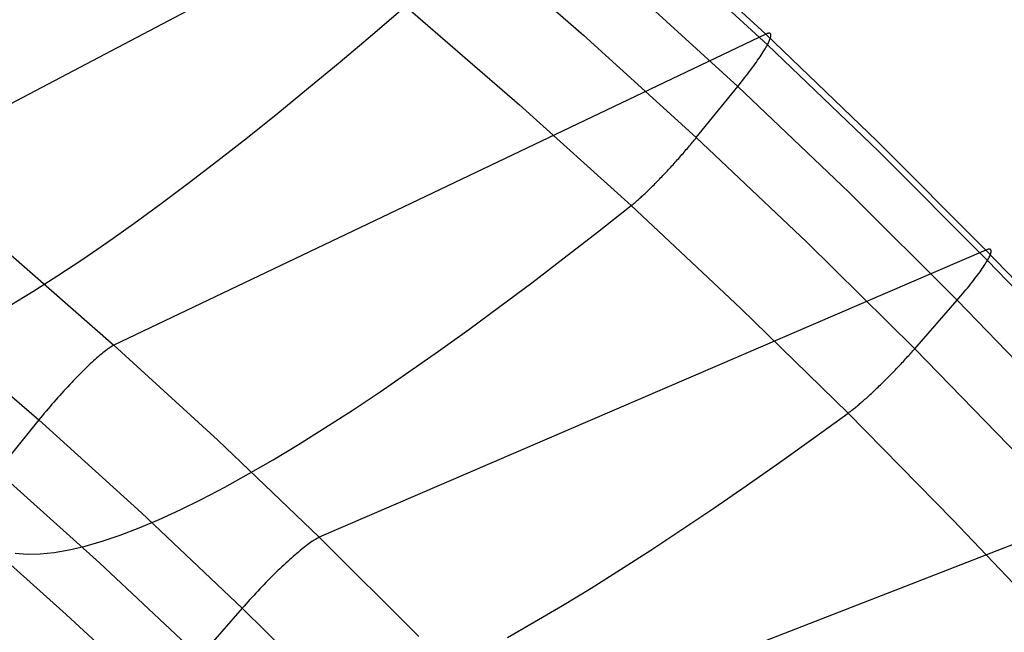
# Model space of a CAD drawing. Header units: millimetres. Extents: x 119 to 175.9, y -203.1 to -153.8.
# Tile 375 of 377: x 165.5 to 168.7, y -161.7 to -159.7. Entities that reach past the tile are written whole.
import ezdxf

# ---------------------------------------------------------------- set-up
doc = ezdxf.new("R2010")
doc.units = ezdxf.units.MM
doc.header["$MEASUREMENT"] = 0
doc.layers.add('Livello 03', color=5, linetype='Continuous', true_color=0x0000ff)

msp = doc.modelspace()

# ---------------------------------------------------------------- linework, layer by layer
at = {"layer": 'Livello 03'}
for p, q in [((167.1699, -159.0328, 64.2154), (165.0815, -160.1354, 56.7434)), ((167.5525, -159.3703, 64.0885), (167.9268, -159.715, 63.9565)), ((166.9494, -159.3881, 64.6276), (167.3279, -159.718, 64.4988)), ((167.5579, -159.4058, 64.3019), (167.9322, -159.75, 64.1683)), ((167.4622, -159.546, 64.4361), (167.8349, -159.8871, 64.3019)), ((166.6341, -159.7158, 64.3095), (166.7421, -159.623, 64.5161)), ((166.7421, -159.623, 64.5161), (167.1172, -159.9472, 64.389)), ((167.9268, -159.715, 63.9565), (165.7841, -160.738, 56.6129)), ((166.5281, -159.8055, 64.0996), (166.6341, -159.7158, 64.3095)), ((167.3279, -159.718, 64.4988), (167.6986, -160.0551, 64.3648)), ((167.9294, -159.7138, 63.9657), (167.9268, -159.715, 63.9565)), ((167.9268, -159.715, 63.9565), (168.2929, -160.0667, 63.8193)), ((167.9318, -159.7129, 63.9749), (167.9294, -159.7138, 63.9657)), ((167.9339, -159.7123, 63.9842), (167.9318, -159.7129, 63.9749)), ((167.9359, -159.7119, 63.9936), (167.9339, -159.7123, 63.9842)), ((167.9376, -159.7117, 64.003), (167.9359, -159.7119, 63.9936)), ((167.9362, -159.7421, 64.1513), (167.9379, -159.7385, 64.1426)), ((167.9391, -159.7118, 64.0125), (167.9376, -159.7117, 64.003)), ((167.9379, -159.7385, 64.1426), (167.9394, -159.7351, 64.1338)), ((167.9405, -159.7121, 64.022), (167.9391, -159.7118, 64.0125)), ((167.9394, -159.7351, 64.1338), (167.9407, -159.7319, 64.1249)), ((167.9416, -159.7127, 64.0315), (167.9405, -159.7121, 64.022)), ((167.9407, -159.7319, 64.1249), (167.9417, -159.7289, 64.1158)), ((167.9425, -159.7136, 64.041), (167.9416, -159.7127, 64.0315)), ((167.9417, -159.7289, 64.1158), (167.9426, -159.7262, 64.1067)), ((167.9431, -159.7146, 64.0505), (167.9425, -159.7136, 64.041)), ((167.9426, -159.7262, 64.1067), (167.9432, -159.7236, 64.0974)), ((167.9436, -159.7159, 64.0599), (167.9431, -159.7146, 64.0505)), ((167.9432, -159.7236, 64.0974), (167.9436, -159.7214, 64.0882)), ((167.9438, -159.7175, 64.0694), (167.9436, -159.7159, 64.0599)), ((167.9436, -159.7214, 64.0882), (167.9438, -159.7193, 64.0788)), ((167.9438, -159.7193, 64.0788), (167.9438, -159.7175, 64.0694)), ((167.9153, -159.7784, 64.2152), (167.9186, -159.7732, 64.2079)), ((167.9186, -159.7732, 64.2079), (167.9217, -159.7682, 64.2003)), ((167.9217, -159.7682, 64.2003), (167.9246, -159.7634, 64.1926)), ((167.9246, -159.7634, 64.1926), (167.9273, -159.7587, 64.1847)), ((167.9273, -159.7587, 64.1847), (167.9299, -159.7543, 64.1766)), ((167.9299, -159.7543, 64.1766), (167.9322, -159.75, 64.1683)), ((167.9322, -159.75, 64.1683), (167.9343, -159.746, 64.1599)), ((167.9322, -159.75, 64.1683), (168.2982, -160.1012, 64.0294)), ((167.9343, -159.746, 64.1599), (167.9362, -159.7421, 64.1513)), ((166.4242, -159.8919, 63.8865), (166.5281, -159.8055, 64.0996)), ((167.8961, -159.8068, 64.2486), (167.9003, -159.8009, 64.2424)), ((167.9003, -159.8009, 64.2424), (167.9043, -159.795, 64.236)), ((167.9043, -159.795, 64.236), (167.9081, -159.7893, 64.2293)), ((167.9081, -159.7893, 64.2293), (167.9118, -159.7838, 64.2224)), ((167.9118, -159.7838, 64.2224), (167.9153, -159.7784, 64.2152)), ((167.8729, -159.8386, 64.2758), (167.8778, -159.8321, 64.2709)), ((167.8778, -159.8321, 64.2709), (167.8826, -159.8256, 64.2657)), ((167.8826, -159.8256, 64.2657), (167.8873, -159.8192, 64.2603)), ((167.8873, -159.8192, 64.2603), (167.8918, -159.813, 64.2546)), ((167.8918, -159.813, 64.2546), (167.8961, -159.8068, 64.2486)), ((167.8463, -159.8729, 64.296), (167.8519, -159.8659, 64.2925)), ((167.8519, -159.8659, 64.2925), (167.8573, -159.859, 64.2888)), ((167.8573, -159.859, 64.2888), (167.8626, -159.8521, 64.2847)), ((167.8626, -159.8521, 64.2847), (167.8678, -159.8453, 64.2804)), ((167.8678, -159.8453, 64.2804), (167.8729, -159.8386, 64.2758)), ((166.3225, -159.9749, 63.6702), (166.4242, -159.8919, 63.8865)), ((167.6986, -160.0551, 64.3648), (167.8349, -159.8871, 64.3019)), ((167.8349, -159.8871, 64.3019), (167.8407, -159.88, 64.2991)), ((167.8349, -159.8871, 64.3019), (168.1996, -160.2351, 64.1624)), ((167.8407, -159.88, 64.2991), (167.8463, -159.8729, 64.296)), ((167.1172, -159.9472, 64.389), (167.4848, -160.2785, 64.2568)), ((166.2231, -160.0546, 63.4508), (166.3225, -159.9749, 63.6702)), ((166.126, -160.1307, 63.2286), (166.2231, -160.0546, 63.4508)), ((167.6891, -160.0667, 64.3687), (167.6923, -160.0628, 64.3674)), ((167.6923, -160.0628, 64.3674), (167.6955, -160.059, 64.3661)), ((167.6955, -160.059, 64.3661), (167.6986, -160.0551, 64.3648)), ((167.6986, -160.0551, 64.3648), (168.0616, -160.3991, 64.2254)), ((167.6621, -160.0988, 64.3751), (167.6656, -160.0947, 64.3747)), ((167.6656, -160.0947, 64.3747), (167.6691, -160.0907, 64.3741)), ((167.6691, -160.0907, 64.3741), (167.6725, -160.0866, 64.3734)), ((167.6725, -160.0866, 64.3734), (167.6759, -160.0826, 64.3726)), ((167.6759, -160.0826, 64.3726), (167.6793, -160.0786, 64.3718)), ((167.6793, -160.0786, 64.3718), (167.6826, -160.0746, 64.3708)), ((167.6826, -160.0746, 64.3708), (167.6859, -160.0706, 64.3698)), ((167.6859, -160.0706, 64.3698), (167.6891, -160.0667, 64.3687)), ((168.2929, -160.0667, 63.8193), (168.6505, -160.4249, 63.677)), ((167.6333, -160.1318, 64.3751), (167.637, -160.1277, 64.3755)), ((167.637, -160.1277, 64.3755), (167.6406, -160.1236, 64.3758)), ((167.6406, -160.1236, 64.3758), (167.6443, -160.1194, 64.3759)), ((167.6443, -160.1194, 64.3759), (167.6479, -160.1153, 64.376)), ((167.6479, -160.1153, 64.376), (167.6515, -160.1112, 64.3759)), ((167.6515, -160.1112, 64.3759), (167.6551, -160.107, 64.3758)), ((167.6551, -160.107, 64.3758), (167.6586, -160.1029, 64.3755)), ((167.6586, -160.1029, 64.3755), (167.6621, -160.0988, 64.3751)), ((168.2982, -160.1012, 64.0294), (168.6559, -160.4589, 63.8852)), ((166.0313, -160.2033, 63.0035), (166.126, -160.1307, 63.2286)), ((167.6035, -160.1645, 64.3681), (167.6072, -160.1605, 64.3694)), ((167.6072, -160.1605, 64.3694), (167.611, -160.1564, 64.3705)), ((167.611, -160.1564, 64.3705), (167.6147, -160.1524, 64.3716)), ((167.6147, -160.1524, 64.3716), (167.6184, -160.1483, 64.3725)), ((167.6184, -160.1483, 64.3725), (167.6222, -160.1442, 64.3733)), ((167.6222, -160.1442, 64.3733), (167.6259, -160.1401, 64.374)), ((167.6259, -160.1401, 64.374), (167.6296, -160.136, 64.3746)), ((167.6296, -160.136, 64.3746), (167.6333, -160.1318, 64.3751)), ((167.5739, -160.1956, 64.3541), (167.5776, -160.1918, 64.3562)), ((167.5776, -160.1918, 64.3562), (167.5812, -160.188, 64.3582)), ((167.5812, -160.188, 64.3582), (167.5849, -160.1842, 64.3602)), ((167.5849, -160.1842, 64.3602), (167.5886, -160.1803, 64.362)), ((167.5886, -160.1803, 64.362), (167.5923, -160.1764, 64.3637)), ((167.5923, -160.1764, 64.3637), (167.596, -160.1725, 64.3653)), ((167.596, -160.1725, 64.3653), (167.5998, -160.1685, 64.3667)), ((167.5998, -160.1685, 64.3667), (167.6035, -160.1645, 64.3681)), ((165.9391, -160.2723, 62.7758), (166.0313, -160.2033, 63.0035)), ((167.5424, -160.2271, 64.3306), (167.5457, -160.2238, 64.3336)), ((167.5457, -160.2238, 64.3336), (167.5491, -160.2205, 64.3365)), ((167.5491, -160.2205, 64.3365), (167.5526, -160.2171, 64.3393)), ((167.5526, -160.2171, 64.3393), (167.5561, -160.2136, 64.342)), ((167.5561, -160.2136, 64.342), (167.5596, -160.2101, 64.3446)), ((167.5596, -160.2101, 64.3446), (167.5631, -160.2065, 64.3471)), ((167.5631, -160.2065, 64.3471), (167.5667, -160.2029, 64.3495)), ((167.5667, -160.2029, 64.3495), (167.5703, -160.1993, 64.3519)), ((167.5703, -160.1993, 64.3519), (167.5739, -160.1956, 64.3541)), ((167.5053, -160.2614, 64.289), (167.5081, -160.2589, 64.2928)), ((167.5081, -160.2589, 64.2928), (167.511, -160.2563, 64.2965)), ((167.511, -160.2563, 64.2965), (167.5139, -160.2537, 64.3002)), ((167.5139, -160.2537, 64.3002), (167.5169, -160.251, 64.3039)), ((167.5169, -160.251, 64.3039), (167.5199, -160.2483, 64.3075)), ((167.5199, -160.2483, 64.3075), (167.523, -160.2455, 64.311)), ((167.523, -160.2455, 64.311), (167.5261, -160.2426, 64.3144)), ((167.5261, -160.2426, 64.3144), (167.5292, -160.2396, 64.3178)), ((167.5292, -160.2396, 64.3178), (167.5325, -160.2366, 64.3211)), ((167.5325, -160.2366, 64.3211), (167.5357, -160.2335, 64.3244)), ((167.5357, -160.2335, 64.3244), (167.539, -160.2303, 64.3275)), ((167.539, -160.2303, 64.3275), (167.5424, -160.2271, 64.3306)), ((168.1996, -160.2351, 64.1624), (168.5562, -160.5897, 64.0176)), ((165.8495, -160.3376, 62.5455), (165.9391, -160.2723, 62.7758)), ((167.3737, -160.3662, 64.0542), (167.4848, -160.2785, 64.2568)), ((167.4848, -160.2785, 64.2568), (167.4872, -160.2766, 64.2609)), ((167.4848, -160.2785, 64.2568), (167.845, -160.6167, 64.1193)), ((167.4872, -160.2766, 64.2609), (167.4896, -160.2747, 64.265)), ((167.4896, -160.2747, 64.265), (167.4921, -160.2726, 64.2691)), ((167.4921, -160.2726, 64.2691), (167.4946, -160.2705, 64.2732)), ((167.4946, -160.2705, 64.2732), (167.4972, -160.2683, 64.2772)), ((167.4972, -160.2683, 64.2772), (167.4998, -160.2661, 64.2812)), ((167.4998, -160.2661, 64.2812), (167.5025, -160.2638, 64.2851)), ((167.5025, -160.2638, 64.2851), (167.5053, -160.2614, 64.289)), ((165.7625, -160.3992, 62.3127), (165.8495, -160.3376, 62.5455)), ((167.2647, -160.4508, 63.8484), (167.3737, -160.3662, 64.0542)), ((165.6782, -160.457, 62.0777), (165.7625, -160.3992, 62.3127)), ((168.0616, -160.3991, 64.2254), (168.4166, -160.7495, 64.0807)), ((165.4362, -160.4329, 56.6788), (165.7841, -160.738, 56.6129)), ((168.6505, -160.4249, 63.677), (166.4592, -161.3698, 56.4764)), ((167.1578, -160.5324, 63.6393), (167.2647, -160.4508, 63.8484)), ((168.6532, -160.4238, 63.686), (168.6505, -160.4249, 63.677)), ((168.6505, -160.4249, 63.677), (168.9997, -160.7892, 63.5296)), ((168.6556, -160.423, 63.695), (168.6532, -160.4238, 63.686)), ((168.6578, -160.4224, 63.7042), (168.6556, -160.423, 63.695)), ((168.6598, -160.422, 63.7134), (168.6578, -160.4224, 63.7042)), ((168.6581, -160.455, 63.8769), (168.66, -160.4513, 63.8685)), ((168.6616, -160.4219, 63.7226), (168.6598, -160.422, 63.7134)), ((168.66, -160.4513, 63.8685), (168.6618, -160.4479, 63.8599)), ((168.6631, -160.422, 63.7319), (168.6616, -160.4219, 63.7226)), ((168.6618, -160.4479, 63.8599), (168.6633, -160.4446, 63.8512)), ((168.6645, -160.4224, 63.7412), (168.6631, -160.422, 63.7319)), ((168.6633, -160.4446, 63.8512), (168.6646, -160.4415, 63.8424)), ((168.6656, -160.423, 63.7505), (168.6645, -160.4224, 63.7412)), ((168.6646, -160.4415, 63.8424), (168.6657, -160.4387, 63.8335)), ((168.6665, -160.4238, 63.7599), (168.6656, -160.423, 63.7505)), ((168.6657, -160.4387, 63.8335), (168.6666, -160.436, 63.8245)), ((168.6672, -160.4249, 63.7692), (168.6665, -160.4238, 63.7599)), ((168.6666, -160.436, 63.8245), (168.6673, -160.4336, 63.8154)), ((168.6676, -160.4262, 63.7785), (168.6672, -160.4249, 63.7692)), ((168.6673, -160.4336, 63.8154), (168.6677, -160.4314, 63.8063)), ((168.6679, -160.4277, 63.7878), (168.6676, -160.4262, 63.7785)), ((168.6677, -160.4314, 63.8063), (168.6679, -160.4294, 63.7971)), ((168.6679, -160.4294, 63.7971), (168.6679, -160.4277, 63.7878)), ((165.5966, -160.5109, 61.8405), (165.6782, -160.457, 62.0777)), ((168.6386, -160.4861, 63.9315), (168.642, -160.4811, 63.9243)), ((168.642, -160.4811, 63.9243), (168.6452, -160.4763, 63.9168)), ((168.6452, -160.4763, 63.9168), (168.6482, -160.4717, 63.9092)), ((168.6482, -160.4717, 63.9092), (168.6509, -160.4673, 63.9013)), ((168.6509, -160.4673, 63.9013), (168.6535, -160.463, 63.8934)), ((168.6535, -160.463, 63.8934), (168.6559, -160.4589, 63.8852)), ((168.6559, -160.4589, 63.8852), (168.6581, -160.455, 63.8769)), ((168.6559, -160.4589, 63.8852), (169.0051, -160.8227, 63.7359)), ((165.5179, -160.5609, 61.6013), (165.5966, -160.5109, 61.8405)), ((168.6145, -160.519, 63.9704), (168.6189, -160.5132, 63.9645)), ((168.6189, -160.5132, 63.9645), (168.6232, -160.5075, 63.9584)), ((168.6232, -160.5075, 63.9584), (168.6273, -160.5019, 63.952)), ((168.6273, -160.5019, 63.952), (168.6313, -160.4965, 63.9454)), ((168.6313, -160.4965, 63.9454), (168.635, -160.4912, 63.9386)), ((168.635, -160.4912, 63.9386), (168.6386, -160.4861, 63.9315)), ((167.0532, -160.6107, 63.4271), (167.1578, -160.5324, 63.6393)), ((168.5846, -160.5563, 64.0004), (168.59, -160.5499, 63.9961)), ((168.59, -160.5499, 63.9961), (168.5951, -160.5435, 63.9915)), ((168.5951, -160.5435, 63.9915), (168.6002, -160.5372, 63.9866)), ((168.6002, -160.5372, 63.9866), (168.6051, -160.531, 63.9815)), ((168.6051, -160.531, 63.9815), (168.6099, -160.525, 63.9761)), ((168.6099, -160.525, 63.9761), (168.6145, -160.519, 63.9704)), ((165.442, -160.6071, 61.3602), (165.5179, -160.5609, 61.6013)), ((168.5621, -160.5829, 64.0147), (168.5679, -160.5761, 64.0116)), ((168.5679, -160.5761, 64.0116), (168.5736, -160.5695, 64.0082)), ((168.5736, -160.5695, 64.0082), (168.5792, -160.5629, 64.0044)), ((168.5792, -160.5629, 64.0044), (168.5846, -160.5563, 64.0004)), ((166.951, -160.6858, 63.2119), (167.0532, -160.6107, 63.4271)), ((168.4166, -160.7495, 64.0807), (168.5562, -160.5897, 64.0176)), ((168.5562, -160.5897, 64.0176), (168.5621, -160.5829, 64.0147)), ((168.5562, -160.5897, 64.0176), (168.9045, -160.9502, 63.8676)), ((167.845, -160.6167, 64.1193), (168.1977, -160.9613, 63.9766)), ((165.1926, -160.6852, 56.4879), (165.5371, -160.9838, 56.4247)), ((166.8511, -160.7575, 62.9938), (166.951, -160.6858, 63.2119)), ((165.7751, -160.743, 56.5855), (165.7717, -160.7452, 56.5766)), ((165.7783, -160.7411, 56.5945), (165.7751, -160.743, 56.5855)), ((165.7813, -160.7394, 56.6037), (165.7783, -160.7411, 56.5945)), ((165.7841, -160.738, 56.6129), (165.7813, -160.7394, 56.6037)), ((165.7841, -160.738, 56.6129), (166.1251, -161.0503, 56.5455)), ((165.7329, -160.7753, 56.5041), (165.7278, -160.7798, 56.497)), ((165.7379, -160.7711, 56.5113), (165.7329, -160.7753, 56.5041)), ((165.7427, -160.7671, 56.5188), (165.7379, -160.7711, 56.5113)), ((165.7473, -160.7632, 56.5265), (165.7427, -160.7671, 56.5188)), ((165.7518, -160.7596, 56.5344), (165.7473, -160.7632, 56.5265)), ((165.7562, -160.7563, 56.5425), (165.7518, -160.7596, 56.5344)), ((165.7603, -160.7531, 56.5508), (165.7562, -160.7563, 56.5425)), ((165.7643, -160.7502, 56.5593), (165.7603, -160.7531, 56.5508)), ((165.7681, -160.7476, 56.5679), (165.7643, -160.7502, 56.5593)), ((165.7717, -160.7452, 56.5766), (165.7681, -160.7476, 56.5679)), ((166.7538, -160.8259, 62.7729), (166.8511, -160.7575, 62.9938)), ((168.3899, -160.7794, 64.0895), (168.3933, -160.7756, 64.0887)), ((168.3933, -160.7756, 64.0887), (168.3968, -160.7718, 64.0878)), ((168.3968, -160.7718, 64.0878), (168.4002, -160.768, 64.0868)), ((168.4002, -160.768, 64.0868), (168.4035, -160.7642, 64.0858)), ((168.4035, -160.7642, 64.0858), (168.4069, -160.7605, 64.0846)), ((168.4069, -160.7605, 64.0846), (168.4102, -160.7568, 64.0834)), ((168.4102, -160.7568, 64.0834), (168.4134, -160.7531, 64.0821)), ((168.4134, -160.7531, 64.0821), (168.4166, -160.7495, 64.0807)), ((168.4166, -160.7495, 64.0807), (168.7635, -161.1059, 63.9309)), ((165.7004, -160.805, 56.4655), (165.6946, -160.8106, 56.46)), ((165.7061, -160.7996, 56.4713), (165.7004, -160.805, 56.4655)), ((165.7117, -160.7944, 56.4773), (165.7061, -160.7996, 56.4713)), ((165.7172, -160.7893, 56.4836), (165.7117, -160.7944, 56.4773)), ((165.7226, -160.7845, 56.4902), (165.7172, -160.7893, 56.4836)), ((165.7278, -160.7798, 56.497), (165.7226, -160.7845, 56.4902)), ((168.3609, -160.8106, 64.0922), (168.3646, -160.8066, 64.0922)), ((168.3646, -160.8066, 64.0922), (168.3683, -160.8027, 64.0921)), ((168.3683, -160.8027, 64.0921), (168.372, -160.7988, 64.0919)), ((168.372, -160.7988, 64.0919), (168.3756, -160.7949, 64.0916)), ((168.3756, -160.7949, 64.0916), (168.3792, -160.791, 64.0913)), ((168.3792, -160.791, 64.0913), (168.3828, -160.7871, 64.0908)), ((168.3828, -160.7871, 64.0908), (168.3863, -160.7833, 64.0902)), ((168.3863, -160.7833, 64.0902), (168.3899, -160.7794, 64.0895)), ((165.6641, -160.8409, 56.4368), (165.6578, -160.8474, 56.433)), ((165.6704, -160.8346, 56.4408), (165.6641, -160.8409, 56.4368)), ((165.6765, -160.8284, 56.4452), (165.6704, -160.8346, 56.4408)), ((165.6826, -160.8223, 56.4498), (165.6765, -160.8284, 56.4452)), ((165.6886, -160.8164, 56.4547), (165.6826, -160.8223, 56.4498)), ((165.6946, -160.8106, 56.46), (165.6886, -160.8164, 56.4547)), ((166.659, -160.8908, 62.5493), (166.7538, -160.8259, 62.7729)), ((168.3306, -160.8419, 64.0882), (168.3344, -160.838, 64.0891)), ((168.3344, -160.838, 64.0891), (168.3383, -160.8341, 64.0899)), ((168.3383, -160.8341, 64.0899), (168.3421, -160.8302, 64.0905)), ((168.3421, -160.8302, 64.0905), (168.3459, -160.8263, 64.0911)), ((168.3459, -160.8263, 64.0911), (168.3496, -160.8224, 64.0915)), ((168.3496, -160.8224, 64.0915), (168.3534, -160.8184, 64.0919)), ((168.3534, -160.8184, 64.0919), (168.3572, -160.8145, 64.0921)), ((168.3572, -160.8145, 64.0921), (168.3609, -160.8106, 64.0922)), ((165.6386, -160.8675, 56.4237), (165.6322, -160.8744, 56.4213)), ((165.6451, -160.8607, 56.4265), (165.6386, -160.8675, 56.4237)), ((165.6515, -160.854, 56.4296), (165.6451, -160.8607, 56.4265)), ((165.6578, -160.8474, 56.433), (165.6515, -160.854, 56.4296)), ((168.2964, -160.8757, 64.0755), (168.3001, -160.872, 64.0773)), ((168.3001, -160.872, 64.0773), (168.3039, -160.8684, 64.079)), ((168.3039, -160.8684, 64.079), (168.3077, -160.8647, 64.0807)), ((168.3077, -160.8647, 64.0807), (168.3115, -160.8609, 64.0822)), ((168.3115, -160.8609, 64.0822), (168.3153, -160.8572, 64.0836)), ((168.3153, -160.8572, 64.0836), (168.3192, -160.8534, 64.085)), ((168.3192, -160.8534, 64.085), (168.323, -160.8495, 64.0862)), ((168.323, -160.8495, 64.0862), (168.3268, -160.8457, 64.0873)), ((168.3268, -160.8457, 64.0873), (168.3306, -160.8419, 64.0882)), ((165.6062, -160.9029, 56.4148), (165.5997, -160.9102, 56.414)), ((165.6127, -160.8957, 56.4159), (165.6062, -160.9029, 56.4148)), ((165.6192, -160.8885, 56.4174), (165.6127, -160.8957, 56.4159)), ((165.6257, -160.8814, 56.4192), (165.6192, -160.8885, 56.4174)), ((165.6322, -160.8744, 56.4213), (165.6257, -160.8814, 56.4192)), ((166.5669, -160.9522, 62.3232), (166.659, -160.8908, 62.5493)), ((168.2635, -160.9064, 64.0543), (168.267, -160.9032, 64.0571)), ((168.267, -160.9032, 64.0571), (168.2706, -160.8999, 64.0597)), ((168.2706, -160.8999, 64.0597), (168.2742, -160.8966, 64.0622)), ((168.2742, -160.8966, 64.0622), (168.2778, -160.8932, 64.0647)), ((168.2778, -160.8932, 64.0647), (168.2815, -160.8898, 64.067)), ((168.2815, -160.8898, 64.067), (168.2852, -160.8863, 64.0693)), ((168.2852, -160.8863, 64.0693), (168.2889, -160.8828, 64.0715)), ((168.2889, -160.8828, 64.0715), (168.2926, -160.8793, 64.0735)), ((168.2926, -160.8793, 64.0735), (168.2964, -160.8757, 64.0755)), ((165.5804, -160.9322, 56.4137), (165.574, -160.9396, 56.4142)), ((165.5868, -160.9248, 56.4135), (165.5804, -160.9322, 56.4137)), ((165.5932, -160.9175, 56.4136), (165.5868, -160.9248, 56.4135)), ((165.5997, -160.9102, 56.414), (165.5932, -160.9175, 56.4136)), ((168.2244, -160.9404, 64.0155), (168.2274, -160.9379, 64.0191)), ((168.2274, -160.9379, 64.0191), (168.2304, -160.9353, 64.0226)), ((168.2304, -160.9353, 64.0226), (168.2335, -160.9327, 64.0261)), ((168.2335, -160.9327, 64.0261), (168.2367, -160.9301, 64.0296)), ((168.2367, -160.9301, 64.0296), (168.2399, -160.9273, 64.0329)), ((168.2399, -160.9273, 64.0329), (168.2431, -160.9245, 64.0362)), ((168.2431, -160.9245, 64.0362), (168.2464, -160.9217, 64.0394)), ((168.2464, -160.9217, 64.0394), (168.2497, -160.9187, 64.0426)), ((168.2497, -160.9187, 64.0426), (168.2531, -160.9157, 64.0456)), ((168.2531, -160.9157, 64.0456), (168.2565, -160.9127, 64.0486)), ((168.2565, -160.9127, 64.0486), (168.26, -160.9096, 64.0515)), ((168.26, -160.9096, 64.0515), (168.2635, -160.9064, 64.0543)), ((165.5491, -160.9692, 56.4199), (165.543, -160.9765, 56.4221)), ((165.5552, -160.9618, 56.418), (165.5491, -160.9692, 56.4199)), ((165.5614, -160.9544, 56.4164), (165.5552, -160.9618, 56.418)), ((165.5677, -160.947, 56.4151), (165.5614, -160.9544, 56.4164)), ((165.574, -160.9396, 56.4142), (165.5677, -160.947, 56.4151)), ((166.4775, -161.01, 62.0947), (166.5669, -160.9522, 62.3232)), ((168.0839, -161.0438, 63.7785), (168.1977, -160.9613, 63.9766)), ((168.1977, -160.9613, 63.9766), (168.2001, -160.9595, 63.9807)), ((168.1977, -160.9613, 63.9766), (168.5424, -161.3119, 63.8289)), ((168.2001, -160.9595, 63.9807), (168.2025, -160.9576, 63.9847)), ((168.2025, -160.9576, 63.9847), (168.2051, -160.9557, 63.9887)), ((168.2051, -160.9557, 63.9887), (168.2077, -160.9537, 63.9927)), ((168.2077, -160.9537, 63.9927), (168.2103, -160.9517, 63.9966)), ((168.2103, -160.9517, 63.9966), (168.213, -160.9495, 64.0004)), ((168.213, -160.9495, 64.0004), (168.2158, -160.9474, 64.0043)), ((168.2158, -160.9474, 64.0043), (168.2186, -160.9451, 64.0081)), ((168.2186, -160.9451, 64.0081), (168.2215, -160.9428, 64.0118)), ((168.2215, -160.9428, 64.0118), (168.2244, -160.9404, 64.0155)), ((165.5371, -160.9838, 56.4247), (165.4006, -161.1519, 56.4875)), ((165.543, -160.9765, 56.4221), (165.5371, -160.9838, 56.4247)), ((165.5371, -160.9838, 56.4247), (165.8749, -161.2897, 56.36)), ((166.3909, -161.0641, 61.8638), (166.4775, -161.01, 62.0947)), ((166.1251, -161.0503, 56.5455), (166.4592, -161.3698, 56.4764)), ((166.3071, -161.1146, 61.6309), (166.3909, -161.0641, 61.8638)), ((167.9723, -161.1235, 63.5772), (168.0839, -161.0438, 63.7785)), ((166.2263, -161.1614, 61.3959), (166.3071, -161.1146, 61.6309)), ((167.863, -161.2002, 63.3726), (167.9723, -161.1235, 63.5772)), ((165.4006, -161.1519, 56.4875), (165.7367, -161.4537, 56.423)), ((166.1483, -161.2045, 61.159), (166.2263, -161.1614, 61.3959)), ((169.3402, -161.1595, 63.3771), (167.1057, -162.029, 56.3319)), ((166.0734, -161.2438, 60.9204), (166.1483, -161.2045, 61.159)), ((167.7559, -161.2738, 63.165), (167.863, -161.2002, 63.3726)), ((166.0016, -161.2793, 60.6802), (166.0734, -161.2438, 60.9204)), ((165.8749, -161.2897, 56.36), (166.2061, -161.6026, 56.2936)), ((165.9328, -161.3109, 60.4386), (166.0016, -161.2793, 60.6802)), ((167.6513, -161.3443, 62.9543), (167.7559, -161.2738, 63.165)), ((165.2928, -161.3251, 56.7446), (165.6274, -161.6231, 56.6785)), ((165.8672, -161.3387, 60.1957), (165.9328, -161.3109, 60.4386)), ((168.5424, -161.3119, 63.8289), (168.8793, -161.6683, 63.676)), ((165.8048, -161.3627, 59.9516), (165.8672, -161.3387, 60.1957)), ((167.5491, -161.4117, 62.7408), (167.6513, -161.3443, 62.9543)), ((165.6897, -161.3989, 59.4607), (165.7456, -161.3827, 59.7066)), ((165.7456, -161.3827, 59.7066), (165.8048, -161.3627, 59.9516)), ((166.4261, -161.3901, 56.3995), (166.4215, -161.3934, 56.3917)), ((166.4305, -161.3869, 56.4074), (166.4261, -161.3901, 56.3995)), ((166.4348, -161.3839, 56.4155), (166.4305, -161.3869, 56.4074)), ((166.4388, -161.3812, 56.4238), (166.4348, -161.3839, 56.4155)), ((166.4427, -161.3787, 56.4322), (166.4388, -161.3812, 56.4238)), ((166.4464, -161.3765, 56.4408), (166.4427, -161.3787, 56.4322)), ((166.4499, -161.3744, 56.4495), (166.4464, -161.3765, 56.4408)), ((166.4532, -161.3726, 56.4583), (166.4499, -161.3744, 56.4495)), ((166.4563, -161.3711, 56.4673), (166.4532, -161.3726, 56.4583)), ((166.4592, -161.3698, 56.4764), (166.4563, -161.3711, 56.4673)), ((166.4592, -161.3698, 56.4764), (166.7861, -161.6961, 56.4052)), ((165.4594, -161.4221, 58.2242), (165.4988, -161.4251, 58.4719)), ((165.5415, -161.4243, 58.7196), (165.5876, -161.4197, 58.967)), ((165.5876, -161.4197, 58.967), (165.637, -161.4113, 59.2141)), ((165.637, -161.4113, 59.2141), (165.6897, -161.3989, 59.4607)), ((166.385, -161.4229, 56.3437), (166.3793, -161.4278, 56.3378)), ((166.3907, -161.4181, 56.3499), (166.385, -161.4229, 56.3437)), ((166.3962, -161.4135, 56.3563), (166.3907, -161.4181, 56.3499)), ((166.4015, -161.4091, 56.3629), (166.3962, -161.4135, 56.3563)), ((166.4067, -161.4049, 56.3698), (166.4015, -161.4091, 56.3629)), ((166.4118, -161.4009, 56.3769), (166.4067, -161.4049, 56.3698)), ((166.4167, -161.397, 56.3842), (166.4118, -161.4009, 56.3769)), ((166.4215, -161.3934, 56.3917), (166.4167, -161.397, 56.3842)), ((167.4495, -161.4758, 62.5246), (167.5491, -161.4117, 62.7408)), ((165.4988, -161.4251, 58.4719), (165.5415, -161.4243, 58.7196)), ((165.7367, -161.4537, 56.423), (166.0664, -161.7625, 56.3568)), ((166.349, -161.455, 56.3124), (166.3427, -161.4609, 56.3082)), ((166.3552, -161.4493, 56.3169), (166.349, -161.455, 56.3124)), ((166.3614, -161.4437, 56.3217), (166.3552, -161.4493, 56.3169)), ((166.3675, -161.4382, 56.3268), (166.3614, -161.4437, 56.3217)), ((166.3734, -161.4329, 56.3322), (166.3675, -161.4382, 56.3268)), ((166.3793, -161.4278, 56.3378), (166.3734, -161.4329, 56.3322)), ((166.3168, -161.4857, 56.2944), (166.3102, -161.4921, 56.2917)), ((166.3233, -161.4793, 56.2974), (166.3168, -161.4857, 56.2944)), ((166.3298, -161.4731, 56.3007), (166.3233, -161.4793, 56.2974)), ((166.3363, -161.4669, 56.3043), (166.3298, -161.4731, 56.3007)), ((166.3427, -161.4609, 56.3082), (166.3363, -161.4669, 56.3043)), ((167.3526, -161.5366, 62.3056), (167.4495, -161.4758, 62.5246)), ((166.2836, -161.5189, 56.2843), (166.277, -161.5257, 56.2833)), ((166.2903, -161.5121, 56.2857), (166.2836, -161.5189, 56.2843)), ((166.2969, -161.5053, 56.2874), (166.2903, -161.5121, 56.2857)), ((166.3036, -161.4987, 56.2894), (166.2969, -161.5053, 56.2874)), ((166.3102, -161.4921, 56.2917), (166.3036, -161.4987, 56.2894)), ((166.2505, -161.5535, 56.2824), (166.244, -161.5606, 56.283)), ((166.2571, -161.5465, 56.2821), (166.2505, -161.5535, 56.2824)), ((166.2637, -161.5395, 56.2822), (166.2571, -161.5465, 56.2821)), ((166.2703, -161.5326, 56.2826), (166.2637, -161.5395, 56.2822)), ((166.277, -161.5257, 56.2833), (166.2703, -161.5326, 56.2826)), ((167.2583, -161.5941, 62.0842), (167.3526, -161.5366, 62.3056)), ((166.2247, -161.5817, 56.2869), (166.2184, -161.5887, 56.2888)), ((166.2311, -161.5746, 56.2853), (166.2247, -161.5817, 56.2869)), ((166.2375, -161.5676, 56.284), (166.2311, -161.5746, 56.2853)), ((166.244, -161.5606, 56.283), (166.2375, -161.5676, 56.284)), ((166.2061, -161.6026, 56.2936), (166.0664, -161.7625, 56.3568)), ((166.2122, -161.5957, 56.2911), (166.2061, -161.6026, 56.2936)), ((166.2061, -161.6026, 56.2936), (166.5306, -161.9224, 56.2255)), ((166.2184, -161.5887, 56.2888), (166.2122, -161.5957, 56.2911)), ((167.1669, -161.6482, 61.8603), (167.2583, -161.5941, 62.0842)), ((165.6274, -161.6231, 56.6785), (165.9558, -161.928, 56.6107)), ((167.0783, -161.6988, 61.6342), (167.1669, -161.6482, 61.8603))]:
    msp.add_line(p, q, dxfattribs=at)

doc.saveas('drawing.dxf')
